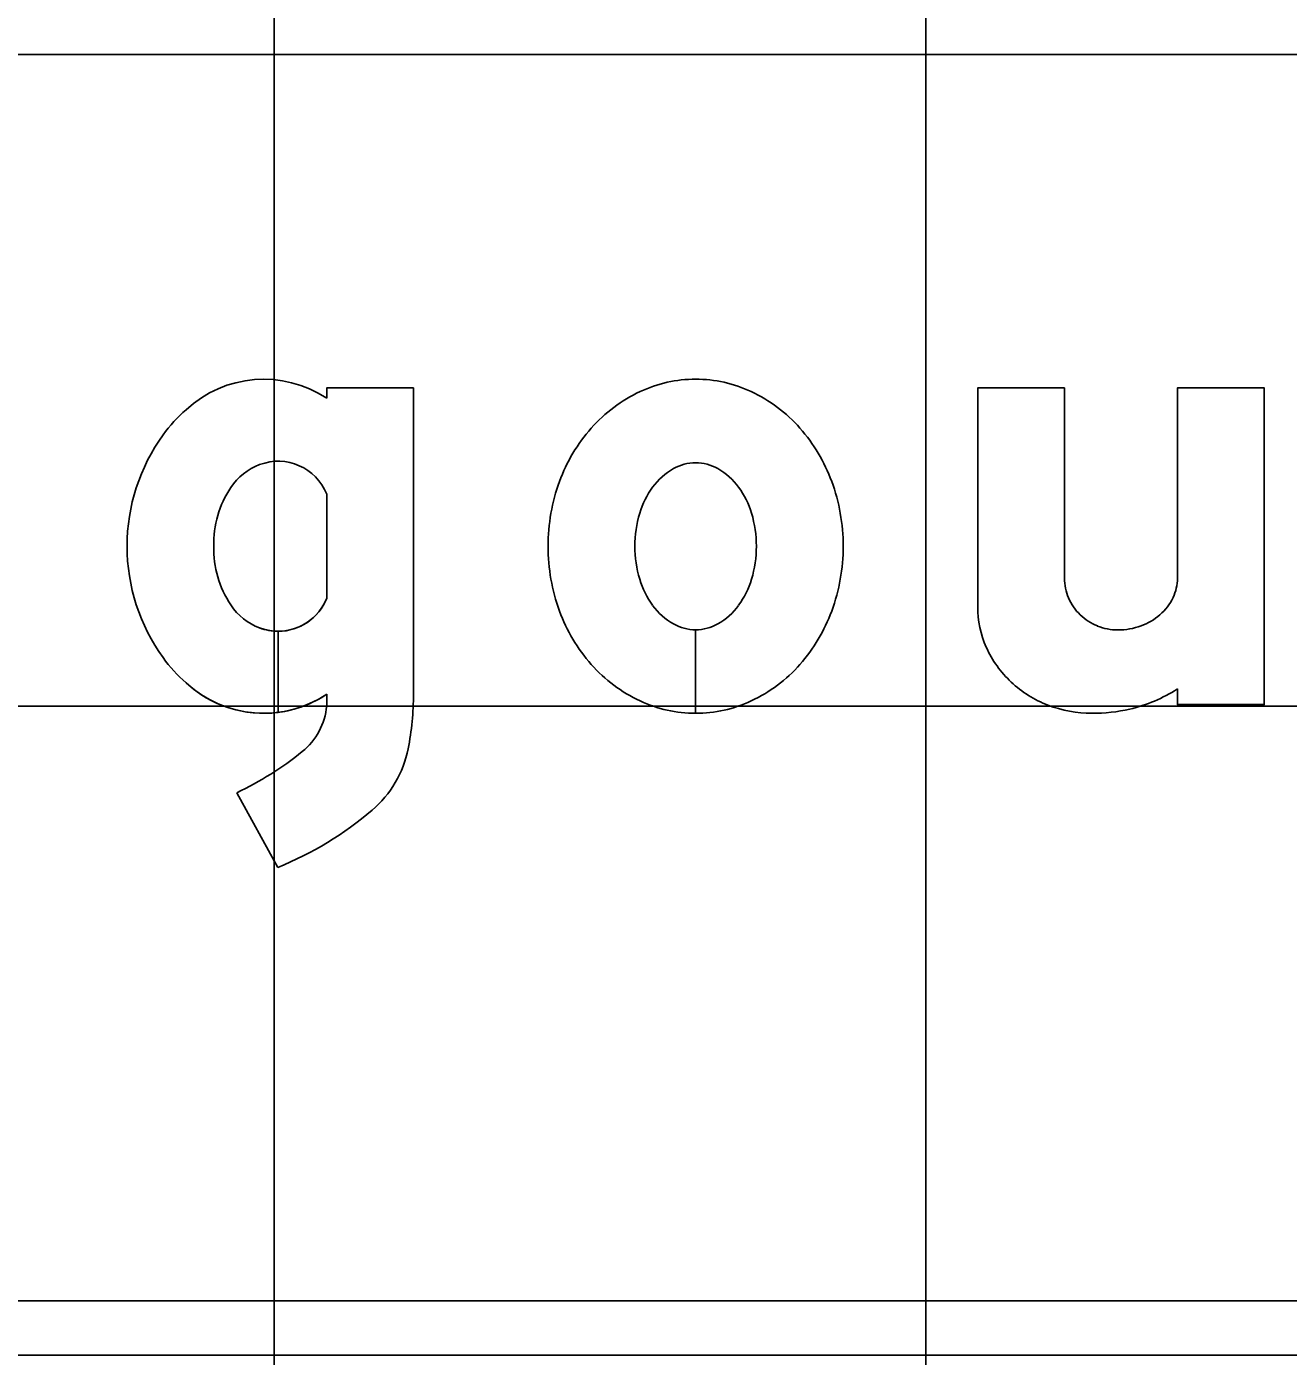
# Model space of a CAD drawing. Extents: x 1797809 to 2198143, y 249608 to 1237864.
# Drawn here: x 2195607.947 to 2195611.819, y 1237302.11 to 1237306.192 of the extents above; entities that cross this region are included whole.
import ezdxf

# ---------------------------------------------------------------- set-up
doc = ezdxf.new("R2010")
doc.units = 0
for name, color, linetype in [('GSBWFILL', 7, 'Continuous'), ('GSCOLORFILL', 7, 'Continuous'), ('GSOUTLINE', 7, 'Continuous'), ('GSSHT', 7, 'Continuous')]:
    doc.layers.add(name, color=color, linetype=linetype)

msp = doc.modelspace()

# ---------------------------------------------------------------- linework, layer by layer
at = {"layer": 'GSBWFILL'}
for p, q in [((2195611.1325, 1237304.4988), (2195611.1325, 1237305.083)), ((2195608.8681, 1237304.7564), (2195608.8681, 1237304.4371)), ((2195608.7193, 1237304.0868), (2195608.7193, 1237304.3357)), ((2195608.7194, 1237304.3357), (2195608.7194, 1237304.0868)), ((2195610.0003, 1237304.3404), (2195610.0003, 1237304.084)), ((2195610.0004, 1237304.084), (2195610.0004, 1237304.3404)), ((2195608.8681, 1237304.1423), (2195608.8681, 1237304.1066)), ((2195608.5923, 1237303.8402), (2195608.7184, 1237303.6111))]:
    msp.add_line(p, q, dxfattribs=at)
for points in [[(2195609.1345, 1237304.1436), (2195609.1345, 1237305.083), (2195608.8681, 1237305.083), (2195608.8681, 1237305.0512)], [(2195611.1325, 1237305.083), (2195610.8661, 1237305.083), (2195610.8661, 1237304.4111)], [(2195611.4788, 1237304.1587), (2195611.4788, 1237304.1106), (2195611.7452, 1237304.1106), (2195611.7452, 1237305.083), (2195611.4788, 1237305.083), (2195611.4788, 1237304.4988)]]:
    msp.add_lwpolyline(points, dxfattribs=at)
for centre, major_axis, ratio, start_param, end_param in [((2195608.6749, 1237304.7608), (0, 0.3487), 0.999994, 5.696193, 7.034788), ((2195610.0003, 1237304.7082), (0, 0.4014), 0.999996, 0, 0.438571), ((2195610.0003, 1237304.7082), (0, 0.4014), 0.999996, 5.844614, 6.283185), ((2195610.0256, 1237304.6542), (0, 0.461), 0.999996, 0.438571, 0.847388), ((2195609.975, 1237304.6542), (0, 0.461), 0.999996, 5.435798, 5.844614), ((2195608.7102, 1237304.6941), (0, 0.4221), 0.999994, 0.704703, 0.952762), ((2195608.838, 1237304.5968), (0, 0.5826), 0.999994, 0.943678, 1.570796), ((2195610.0651, 1237304.6194), (0, 0.5136), 0.999996, 0.847388, 1.220117), ((2195609.9355, 1237304.6194), (0, 0.5136), 0.999996, 5.063069, 5.435798), ((2195608.7193, 1237304.698), (0, 0.1598), 0.999994, 5.086447, 6.647393), ((2195608.7288, 1237304.6731), (0, 0.1865), 0.999994, 0.364208, 0.979941), ((2195610.0003, 1237304.7157), (0, 0.1375), 0.999996, 0, 0.517724), ((2195610.0003, 1237304.7157), (0, 0.1375), 0.999996, 5.765461, 6.283185), ((2195610.0328, 1237304.6585), (0, 0.2033), 0.999996, 0.517724, 0.942), ((2195609.9678, 1237304.6585), (0, 0.2033), 0.999996, 5.341185, 5.765461), ((2195608.8294, 1237304.6056), (0, 0.3076), 0.999994, 0.979941, 1.599528), ((2195610.1269, 1237304.5968), (0, 0.5795), 0.999996, 1.220117, 1.570796), ((2195610.0842, 1237304.6212), (0, 0.2668), 0.999996, 0.942, 1.278197), ((2195609.9164, 1237304.6212), (0, 0.2668), 0.999996, 5.004989, 5.341185), ((2195609.8737, 1237304.5968), (0, 0.5795), 0.999996, 4.712389, 5.063069), ((2195610.1652, 1237304.5968), (0, 0.3514), 0.999996, 1.278197, 1.570796), ((2195609.8354, 1237304.5968), (0, 0.3514), 0.999996, 4.712389, 5.004989), ((2195608.838, 1237304.5968), (0, 0.5826), 0.999994, 1.570796, 2.197914), ((2195608.8294, 1237304.5879), (0, 0.3076), 0.999994, 1.542065, 2.161651), ((2195610.1269, 1237304.5968), (0, 0.5795), 0.999996, 1.570796, 1.921476), ((2195610.1652, 1237304.5968), (0, 0.3514), 0.999996, 1.570796, 1.863396), ((2195609.8354, 1237304.5968), (0, 0.3514), 0.999996, 4.419789, 4.712389), ((2195609.8737, 1237304.5968), (0, 0.5795), 0.999996, 4.361709, 4.712389), ((2195610.0842, 1237304.5724), (0, 0.2668), 0.999996, 1.863396, 2.199593), ((2195609.9164, 1237304.5724), (0, 0.2668), 0.999996, 4.083593, 4.419789), ((2195611.287, 1237304.4988), (0, 0.1545), 0.999999, 1.570796, 1.973843), ((2195611.3401, 1237304.4988), (0, 0.1388), 0.999999, 4.267823, 4.712389), ((2195608.7193, 1237304.4955), (0, 0.1598), 0.999994, 3.142009, 4.338331), ((2195611.2914, 1237304.5006), (0, 0.1593), 0.999999, 1.973842, 2.370677), ((2195611.3188, 1237304.5089), (0, 0.1623), 0.999999, 3.857311, 4.267823), ((2195608.7288, 1237304.5204), (0, 0.1865), 0.999994, 2.161651, 2.777385), ((2195610.0651, 1237304.5742), (0, 0.5136), 0.999996, 1.921476, 2.294205), ((2195610.0328, 1237304.535), (0, 0.2033), 0.999996, 2.199593, 2.623869), ((2195609.9678, 1237304.535), (0, 0.2033), 0.999996, 3.659317, 4.083593), ((2195609.9355, 1237304.5742), (0, 0.5136), 0.999996, 3.98898, 4.361709), ((2195611.172, 1237304.4111), (0, 0.3059), 0.999999, 1.570796, 1.988484), ((2195610.0003, 1237304.4779), (0, 0.1375), 0.999996, 2.623869, 3.141593), ((2195610.0003, 1237304.4779), (0, 0.1375), 0.999996, 3.142077, 3.659317), ((2195611.2942, 1237304.5036), (0, 0.1634), 0.999999, 2.370677, 2.759031), ((2195611.2961, 1237304.5081), (0, 0.1683), 0.999999, 2.759031, 3.141593), ((2195611.2961, 1237304.5496), (0, 0.2097), 0.999999, 3.141593, 3.487296), ((2195611.305, 1237304.5247), (0, 0.1833), 0.999999, 3.487296, 3.857311), ((2195608.7193, 1237304.4955), (0, 0.1598), 0.999994, 2.777385, 3.141593), ((2195611.1936, 1237304.4207), (0, 0.3295), 0.999999, 1.988484, 2.390665), ((2195608.7102, 1237304.4994), (0, 0.4221), 0.999994, 2.188831, 2.436889), ((2195610.0256, 1237304.5393), (0, 0.461), 0.999996, 2.294205, 2.703022), ((2195609.975, 1237304.5393), (0, 0.461), 0.999996, 3.580164, 3.98898), ((2195608.6749, 1237304.4327), (0, 0.3487), 0.999994, 2.38999, 3.269164), ((2195608.2687, 1237304.1436), (0, 0.8658), 0.999994, 4.516397, 4.712389), ((2195611.2076, 1237304.4356), (0, 0.35), 0.999999, 2.390665, 2.772693), ((2195611.2211, 1237304.5633), (0, 0.4797), 0.999999, 3.37668, 3.708724), ((2195608.6749, 1237304.4327), (0, 0.3487), 0.999994, 3.269357, 3.728585), ((2195608.6655, 1237304.1246), (0, 0.2034), 0.999994, 3.821067, 4.623797), ((2195610.0003, 1237304.4854), (0, 0.4014), 0.999996, 2.703022, 3.141593), ((2195610.0003, 1237304.4854), (0, 0.4014), 0.999996, 3.141759, 3.580164), ((2195611.2166, 1237304.459), (0, 0.375), 0.999999, 2.772693, 3.141593), ((2195611.2166, 1237304.6168), (0, 0.5328), 0.999999, 3.141593, 3.361579), ((2195608.164, 1237304.7454), (0, 1.0014), 0.999994, 3.583493, 3.821067), ((2195608.7913, 1237304.0398), (0, 0.333), 0.999994, 3.848521, 4.516397), ((2195608.3236, 1237304.5874), (0, 1.0531), 0.999994, 3.525928, 3.848521)]:
    msp.add_ellipse(centre, major_axis=major_axis, ratio=ratio, start_param=start_param, end_param=end_param, dxfattribs=at)
at = {"layer": 'GSCOLORFILL'}
for p, q in [((2195611.1325, 1237304.4988), (2195611.1325, 1237305.083)), ((2195608.8681, 1237304.7564), (2195608.8681, 1237304.4371)), ((2195608.7193, 1237304.0868), (2195608.7193, 1237304.3357)), ((2195608.7194, 1237304.3357), (2195608.7194, 1237304.0868)), ((2195610.0003, 1237304.3404), (2195610.0003, 1237304.084)), ((2195610.0004, 1237304.084), (2195610.0004, 1237304.3404)), ((2195608.8681, 1237304.1423), (2195608.8681, 1237304.1066)), ((2195608.5923, 1237303.8402), (2195608.7184, 1237303.6111)), ((2195614.45, 1237302.2801), (2195601.4647, 1237302.2801)), ((2195601.4647, 1237302.1136), (2195614.45, 1237302.1136))]:
    msp.add_line(p, q, dxfattribs=at)
for points in [[(2195609.1345, 1237304.1436), (2195609.1345, 1237305.083), (2195608.8681, 1237305.083), (2195608.8681, 1237305.0512)], [(2195611.1325, 1237305.083), (2195610.8661, 1237305.083), (2195610.8661, 1237304.4111)], [(2195611.4788, 1237304.1587), (2195611.4788, 1237304.1106), (2195611.7452, 1237304.1106), (2195611.7452, 1237305.083), (2195611.4788, 1237305.083), (2195611.4788, 1237304.4988)]]:
    msp.add_lwpolyline(points, dxfattribs=at)
for centre, major_axis, ratio, start_param, end_param in [((2195608.6749, 1237304.7608), (0, 0.3487), 0.999994, 5.696193, 7.034788), ((2195610.0003, 1237304.7082), (0, 0.4014), 0.999996, 0, 0.438571), ((2195610.0003, 1237304.7082), (0, 0.4014), 0.999996, 5.844614, 6.283185), ((2195610.0256, 1237304.6542), (0, 0.461), 0.999996, 0.438571, 0.847388), ((2195609.975, 1237304.6542), (0, 0.461), 0.999996, 5.435798, 5.844614), ((2195608.7102, 1237304.6941), (0, 0.4221), 0.999994, 0.704703, 0.952762), ((2195608.838, 1237304.5968), (0, 0.5826), 0.999994, 0.943678, 1.570796), ((2195610.0651, 1237304.6194), (0, 0.5136), 0.999996, 0.847388, 1.220117), ((2195609.9355, 1237304.6194), (0, 0.5136), 0.999996, 5.063069, 5.435798), ((2195608.7193, 1237304.698), (0, 0.1598), 0.999994, 5.086447, 6.647393), ((2195608.7288, 1237304.6731), (0, 0.1865), 0.999994, 0.364208, 0.979941), ((2195610.0003, 1237304.7157), (0, 0.1375), 0.999996, 0, 0.517724), ((2195610.0003, 1237304.7157), (0, 0.1375), 0.999996, 5.765461, 6.283185), ((2195610.0328, 1237304.6585), (0, 0.2033), 0.999996, 0.517724, 0.942), ((2195609.9678, 1237304.6585), (0, 0.2033), 0.999996, 5.341185, 5.765461), ((2195608.8294, 1237304.6056), (0, 0.3076), 0.999994, 0.979941, 1.599528), ((2195610.1269, 1237304.5968), (0, 0.5795), 0.999996, 1.220117, 1.570796), ((2195610.0842, 1237304.6212), (0, 0.2668), 0.999996, 0.942, 1.278197), ((2195609.9164, 1237304.6212), (0, 0.2668), 0.999996, 5.004989, 5.341185), ((2195609.8737, 1237304.5968), (0, 0.5795), 0.999996, 4.712389, 5.063069), ((2195610.1652, 1237304.5968), (0, 0.3514), 0.999996, 1.278197, 1.570796), ((2195609.8354, 1237304.5968), (0, 0.3514), 0.999996, 4.712389, 5.004989), ((2195608.838, 1237304.5968), (0, 0.5826), 0.999994, 1.570796, 2.197914), ((2195608.8294, 1237304.5879), (0, 0.3076), 0.999994, 1.542065, 2.161651), ((2195610.1269, 1237304.5968), (0, 0.5795), 0.999996, 1.570796, 1.921476), ((2195610.1652, 1237304.5968), (0, 0.3514), 0.999996, 1.570796, 1.863396), ((2195609.8354, 1237304.5968), (0, 0.3514), 0.999996, 4.419789, 4.712389), ((2195609.8737, 1237304.5968), (0, 0.5795), 0.999996, 4.361709, 4.712389), ((2195610.0842, 1237304.5724), (0, 0.2668), 0.999996, 1.863396, 2.199593), ((2195609.9164, 1237304.5724), (0, 0.2668), 0.999996, 4.083593, 4.419789), ((2195611.287, 1237304.4988), (0, 0.1545), 0.999999, 1.570796, 1.973843), ((2195611.3401, 1237304.4988), (0, 0.1388), 0.999999, 4.267823, 4.712389), ((2195608.7193, 1237304.4955), (0, 0.1598), 0.999994, 3.142009, 4.338331), ((2195611.2914, 1237304.5006), (0, 0.1593), 0.999999, 1.973842, 2.370677), ((2195611.3188, 1237304.5089), (0, 0.1623), 0.999999, 3.857311, 4.267823), ((2195608.7288, 1237304.5204), (0, 0.1865), 0.999994, 2.161651, 2.777385), ((2195610.0651, 1237304.5742), (0, 0.5136), 0.999996, 1.921476, 2.294205), ((2195610.0328, 1237304.535), (0, 0.2033), 0.999996, 2.199593, 2.623869), ((2195609.9678, 1237304.535), (0, 0.2033), 0.999996, 3.659317, 4.083593), ((2195609.9355, 1237304.5742), (0, 0.5136), 0.999996, 3.98898, 4.361709), ((2195611.172, 1237304.4111), (0, 0.3059), 0.999999, 1.570796, 1.988484), ((2195610.0003, 1237304.4779), (0, 0.1375), 0.999996, 2.623869, 3.141593), ((2195610.0003, 1237304.4779), (0, 0.1375), 0.999996, 3.142077, 3.659317), ((2195611.2942, 1237304.5036), (0, 0.1634), 0.999999, 2.370677, 2.759031), ((2195611.2961, 1237304.5081), (0, 0.1683), 0.999999, 2.759031, 3.141593), ((2195611.2961, 1237304.5496), (0, 0.2097), 0.999999, 3.141593, 3.487296), ((2195611.305, 1237304.5247), (0, 0.1833), 0.999999, 3.487296, 3.857311), ((2195608.7193, 1237304.4955), (0, 0.1598), 0.999994, 2.777385, 3.141593), ((2195611.1936, 1237304.4207), (0, 0.3295), 0.999999, 1.988484, 2.390665), ((2195608.7102, 1237304.4994), (0, 0.4221), 0.999994, 2.188831, 2.436889), ((2195610.0256, 1237304.5393), (0, 0.461), 0.999996, 2.294205, 2.703022), ((2195609.975, 1237304.5393), (0, 0.461), 0.999996, 3.580164, 3.98898), ((2195608.6749, 1237304.4327), (0, 0.3487), 0.999994, 2.38999, 3.269164), ((2195608.2687, 1237304.1436), (0, 0.8658), 0.999994, 4.516397, 4.712389), ((2195611.2076, 1237304.4356), (0, 0.35), 0.999999, 2.390665, 2.772693), ((2195611.2211, 1237304.5633), (0, 0.4797), 0.999999, 3.37668, 3.708724), ((2195608.6749, 1237304.4327), (0, 0.3487), 0.999994, 3.269357, 3.728585), ((2195608.6655, 1237304.1246), (0, 0.2034), 0.999994, 3.821067, 4.623797), ((2195610.0003, 1237304.4854), (0, 0.4014), 0.999996, 2.703022, 3.141593), ((2195610.0003, 1237304.4854), (0, 0.4014), 0.999996, 3.141759, 3.580164), ((2195611.2166, 1237304.459), (0, 0.375), 0.999999, 2.772693, 3.141593), ((2195611.2166, 1237304.6168), (0, 0.5328), 0.999999, 3.141593, 3.361579), ((2195608.164, 1237304.7454), (0, 1.0014), 0.999994, 3.583493, 3.821067), ((2195608.7913, 1237304.0398), (0, 0.333), 0.999994, 3.848521, 4.516397), ((2195608.3236, 1237304.5874), (0, 1.0531), 0.999994, 3.525928, 3.848521)]:
    msp.add_ellipse(centre, major_axis=major_axis, ratio=ratio, start_param=start_param, end_param=end_param, dxfattribs=at)
at = {"layer": 'GSOUTLINE'}
for p, q in [((2195611.1325, 1237304.4988), (2195611.1325, 1237305.083)), ((2195608.8681, 1237304.7564), (2195608.8681, 1237304.4371)), ((2195608.8681, 1237304.1423), (2195608.8681, 1237304.1066)), ((2195608.5923, 1237303.8402), (2195608.7184, 1237303.6111))]:
    msp.add_line(p, q, dxfattribs=at)
for points in [[(2195609.1345, 1237304.1436), (2195609.1345, 1237305.083), (2195608.8681, 1237305.083), (2195608.8681, 1237305.0512)], [(2195611.1325, 1237305.083), (2195610.8661, 1237305.083), (2195610.8661, 1237304.4111)], [(2195611.4788, 1237304.1587), (2195611.4788, 1237304.1106), (2195611.7452, 1237304.1106), (2195611.7452, 1237305.083), (2195611.4788, 1237305.083), (2195611.4788, 1237304.4988)]]:
    msp.add_lwpolyline(points, dxfattribs=at)
for centre, major_axis, ratio, start_param, end_param in [((2195608.6749, 1237304.7608), (0, 0.3487), 0.999994, 5.696193, 7.034788), ((2195610.0003, 1237304.7082), (0, 0.4014), 0.999996, 0, 0.438571), ((2195610.0003, 1237304.7082), (0, 0.4014), 0.999996, 5.844614, 6.283185), ((2195610.0256, 1237304.6542), (0, 0.461), 0.999996, 0.438571, 0.847388), ((2195609.975, 1237304.6542), (0, 0.461), 0.999996, 5.435798, 5.844614), ((2195608.7102, 1237304.6941), (0, 0.4221), 0.999994, 0.704703, 0.952762), ((2195608.838, 1237304.5968), (0, 0.5826), 0.999994, 0.943678, 1.570796), ((2195610.0651, 1237304.6194), (0, 0.5136), 0.999996, 0.847388, 1.220117), ((2195609.9355, 1237304.6194), (0, 0.5136), 0.999996, 5.063069, 5.435798), ((2195608.7193, 1237304.698), (0, 0.1598), 0.999994, 5.086447, 6.647393), ((2195608.7288, 1237304.6731), (0, 0.1865), 0.999994, 0.364208, 0.979941), ((2195610.0003, 1237304.7157), (0, 0.1375), 0.999996, 0, 0.517724), ((2195610.0003, 1237304.7157), (0, 0.1375), 0.999996, 5.765461, 6.283185), ((2195610.0328, 1237304.6585), (0, 0.2033), 0.999996, 0.517724, 0.942), ((2195609.9678, 1237304.6585), (0, 0.2033), 0.999996, 5.341185, 5.765461), ((2195608.8294, 1237304.6056), (0, 0.3076), 0.999994, 0.979941, 1.599528), ((2195610.1269, 1237304.5968), (0, 0.5795), 0.999996, 1.220117, 1.570796), ((2195610.0842, 1237304.6212), (0, 0.2668), 0.999996, 0.942, 1.278197), ((2195609.9164, 1237304.6212), (0, 0.2668), 0.999996, 5.004989, 5.341185), ((2195609.8737, 1237304.5968), (0, 0.5795), 0.999996, 4.712389, 5.063069), ((2195610.1652, 1237304.5968), (0, 0.3514), 0.999996, 1.278197, 1.570796), ((2195609.8354, 1237304.5968), (0, 0.3514), 0.999996, 4.712389, 5.004989), ((2195608.838, 1237304.5968), (0, 0.5826), 0.999994, 1.570796, 2.197914), ((2195608.8294, 1237304.5879), (0, 0.3076), 0.999994, 1.542065, 2.161651), ((2195610.1269, 1237304.5968), (0, 0.5795), 0.999996, 1.570796, 1.921476), ((2195610.1652, 1237304.5968), (0, 0.3514), 0.999996, 1.570796, 1.863396), ((2195609.8354, 1237304.5968), (0, 0.3514), 0.999996, 4.419789, 4.712389), ((2195609.8737, 1237304.5968), (0, 0.5795), 0.999996, 4.361709, 4.712389), ((2195610.0842, 1237304.5724), (0, 0.2668), 0.999996, 1.863396, 2.199593), ((2195609.9164, 1237304.5724), (0, 0.2668), 0.999996, 4.083593, 4.419789), ((2195611.287, 1237304.4988), (0, 0.1545), 0.999999, 1.570796, 1.973843), ((2195611.3401, 1237304.4988), (0, 0.1388), 0.999999, 4.267823, 4.712389), ((2195608.7193, 1237304.4955), (0, 0.1598), 0.999994, 2.777385, 4.338331), ((2195611.2914, 1237304.5006), (0, 0.1593), 0.999999, 1.973842, 2.370677), ((2195611.3188, 1237304.5089), (0, 0.1623), 0.999999, 3.857311, 4.267823), ((2195608.7288, 1237304.5204), (0, 0.1865), 0.999994, 2.161651, 2.777385), ((2195610.0651, 1237304.5742), (0, 0.5136), 0.999996, 1.921476, 2.294205), ((2195610.0328, 1237304.535), (0, 0.2033), 0.999996, 2.199593, 2.623869), ((2195609.9678, 1237304.535), (0, 0.2033), 0.999996, 3.659317, 4.083593), ((2195609.9355, 1237304.5742), (0, 0.5136), 0.999996, 3.98898, 4.361709), ((2195611.172, 1237304.4111), (0, 0.3059), 0.999999, 1.570796, 1.988484), ((2195610.0003, 1237304.4779), (0, 0.1375), 0.999996, 2.623869, 3.141593), ((2195610.0003, 1237304.4779), (0, 0.1375), 0.999996, 3.141593, 3.659317), ((2195611.2942, 1237304.5036), (0, 0.1634), 0.999999, 2.370677, 2.759031), ((2195611.2961, 1237304.5081), (0, 0.1683), 0.999999, 2.759031, 3.141593), ((2195611.2961, 1237304.5496), (0, 0.2097), 0.999999, 3.141593, 3.487296), ((2195611.305, 1237304.5247), (0, 0.1833), 0.999999, 3.487296, 3.857311), ((2195611.1936, 1237304.4207), (0, 0.3295), 0.999999, 1.988484, 2.390665), ((2195608.7102, 1237304.4994), (0, 0.4221), 0.999994, 2.188831, 2.436889), ((2195610.0256, 1237304.5393), (0, 0.461), 0.999996, 2.294205, 2.703022), ((2195609.975, 1237304.5393), (0, 0.461), 0.999996, 3.580164, 3.98898), ((2195608.6749, 1237304.4327), (0, 0.3487), 0.999994, 2.38999, 3.728585), ((2195608.2687, 1237304.1436), (0, 0.8658), 0.999994, 4.516397, 4.712389), ((2195611.2076, 1237304.4356), (0, 0.35), 0.999999, 2.390665, 2.772693), ((2195611.2211, 1237304.5633), (0, 0.4797), 0.999999, 3.37668, 3.708724), ((2195608.6655, 1237304.1246), (0, 0.2034), 0.999994, 3.821067, 4.623797), ((2195610.0003, 1237304.4854), (0, 0.4014), 0.999996, 2.703022, 3.141593), ((2195610.0003, 1237304.4854), (0, 0.4014), 0.999996, 3.141593, 3.580164), ((2195611.2166, 1237304.459), (0, 0.375), 0.999999, 2.772693, 3.141593), ((2195611.2166, 1237304.6168), (0, 0.5328), 0.999999, 3.141593, 3.361579), ((2195608.164, 1237304.7454), (0, 1.0014), 0.999994, 3.583493, 3.821067), ((2195608.7913, 1237304.0398), (0, 0.333), 0.999994, 3.848521, 4.516397), ((2195608.3236, 1237304.5874), (0, 1.0531), 0.999994, 3.525928, 3.848521)]:
    msp.add_ellipse(centre, major_axis=major_axis, ratio=ratio, start_param=start_param, end_param=end_param, dxfattribs=at)
at = {"layer": 'GSSHT'}
for p, q in [((2195608.7065, 1237258.1062), (2195608.7065, 1237318.1062)), ((2195610.7065, 1237258.1062), (2195610.7065, 1237318.1062)), ((2195584.7065, 1237306.1062), (2195714.7065, 1237306.1062)), ((2195584.7065, 1237304.1062), (2195714.7065, 1237304.1062))]:
    msp.add_line(p, q, dxfattribs=at)

doc.saveas('drawing.dxf')
